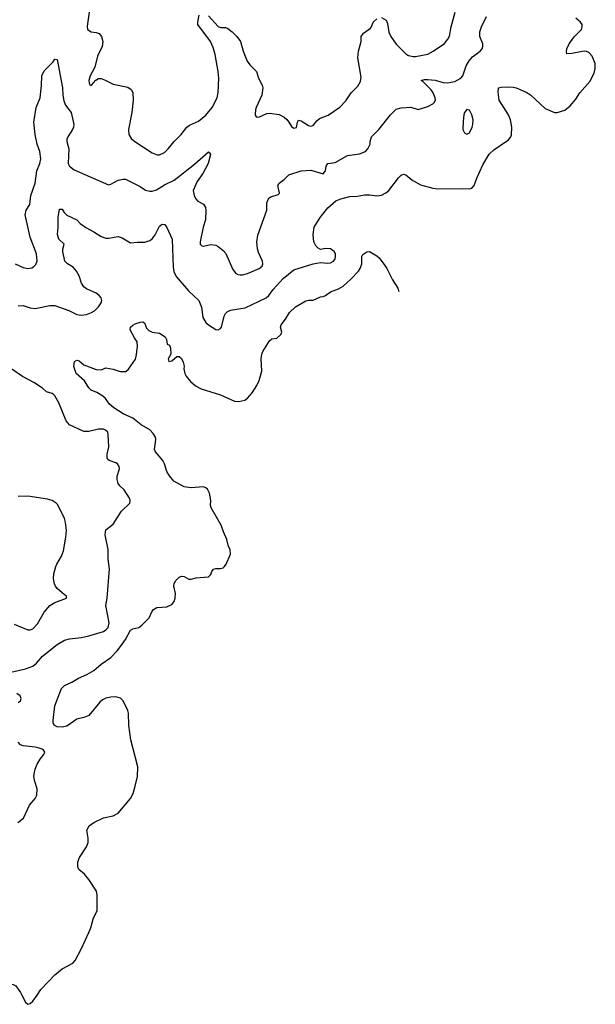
# Model space of a CAD drawing. Header units: inches. Extents: x 1678809 to 1859548, y 384609 to 522868.
# Tile 317 of 386: x 1824583 to 1829302, y 439924 to 447989. Entities that reach past the tile are written whole.
import ezdxf

# ---------------------------------------------------------------- set-up
doc = ezdxf.new("R2010")
doc.units = ezdxf.units.IN
doc.header["$MEASUREMENT"] = 0
doc.layers.add('B8423', color=7, linetype='Continuous')
doc.layers.add('B8424', color=7, linetype='Continuous')

msp = doc.modelspace()

# ---------------------------------------------------------------- linework, layer by layer
at = {"layer": 'B8423', "color": 5, "elevation": 320}
msp.add_lwpolyline([(1824600.4, 440000), (1824630, 439941), (1824650, 439924), (1824670, 439930.7), (1824690, 439950.7), (1824724.9, 440000)], dxfattribs=at)
at = {"layer": 'B8424', "color": 5}
for points, elevation in [([(1824545.5, 445990), (1824610, 445958), (1824650, 445951.5), (1824682.3, 445957.7), (1824696, 445964), (1824715.6, 445984.4), (1824725.9, 446014.1), (1824721, 446070), (1824668.9, 446208.9), (1824628.6, 446391.4), (1824636.9, 446430), (1824665.2, 446474.8), (1824674.8, 446550), (1824709.8, 446650.2), (1824722.8, 446750), (1824747.7, 446810), (1824755.3, 446850), (1824748.4, 446908.4), (1824727.1, 446970), (1824710.7, 447050), (1824699.4, 447150), (1824717.7, 447270), (1824749.7, 447350.3), (1824761.1, 447450), (1824764.5, 447530), (1824784, 447570), (1824856.2, 447643.8), (1824870, 447664.7), (1824890, 447662), (1824934.9, 447430), (1824936.2, 447370), (1824944.2, 447324.2), (1824958.9, 447290), (1825004.9, 447230), (1825026, 447130), (1825024.9, 447110), (1825016.9, 447090), (1824976.5, 447030), (1824968.8, 447010), (1824968.7, 446990), (1824984.6, 446930), (1824979.6, 446810), (1824990, 446788.5), (1825030, 446758.9), (1825310, 446636.3), (1825330, 446640.5), (1825390, 446675.5), (1825430, 446683.8), (1825450, 446681.6), (1825570, 446622), (1825614, 446594), (1825650, 446583.7), (1825670, 446584.2), (1825703.6, 446596.4), (1825770, 446636.5), (1825850, 446673.7), (1826015.5, 446804.5), (1826130, 446906), (1826139.8, 446899.8), (1826146, 446886), (1826128.5, 446810), (1826083.1, 446730), (1826036.6, 446663.4), (1826006, 446590), (1826013.1, 446550), (1826023.2, 446523.2), (1826043.2, 446503.2), (1826090, 446479.1), (1826107, 446450), (1826110.2, 446430.2), (1826105.3, 446350), (1826086, 446290), (1826061.7, 446170), (1826061.6, 446150), (1826075.5, 446135.5), (1826090, 446134.4), (1826150, 446146.5), (1826190, 446141.7), (1826210, 446131.8), (1826250, 446099.5), (1826272.6, 446072.6), (1826328.2, 445948.2), (1826353.1, 445913.1), (1826370, 445903.1), (1826390, 445898.7), (1826410, 445898.7), (1826450, 445908.9), (1826546, 445950), (1826571.3, 445970), (1826576.3, 445990), (1826572.8, 446010), (1826541, 446081), (1826532.2, 446112.2), (1826528.5, 446170), (1826536.1, 446223.9), (1826608.3, 446430), (1826609.7, 446490), (1826616.2, 446510), (1826629.4, 446530), (1826642.3, 446537.7), (1826702, 446558), (1826710, 446564.7), (1826712.7, 446570), (1826698.4, 446630), (1826709.3, 446650), (1826750, 446680.4), (1826790, 446718.4), (1826890, 446750.3), (1826970, 446755.6), (1827070, 446727.7), (1827089.7, 446750), (1827096.4, 446790), (1827110, 446812), (1827170, 446819.5), (1827270, 446877), (1827370, 446890.4), (1827417.2, 446910), (1827437, 446930), (1827457, 446970), (1827457, 446990), (1827467, 447030), (1827526.6, 447090), (1827622.7, 447210), (1827670, 447255.5), (1827710, 447266.4), (1827790, 447272.4), (1827850, 447254), (1827930, 447278.4), (1827970, 447300.5), (1827980.9, 447310), (1827991.8, 447330), (1827989.7, 447350), (1827973.3, 447390), (1827955.6, 447415.6), (1827885.6, 447485.6), (1827875.3, 447490), (1827901.3, 447498.7), (1827930, 447498.9), (1827990, 447492.9), (1828055, 447475), (1828090, 447472.1), (1828150, 447482), (1828199.7, 447510), (1828215.3, 447530), (1828244.4, 447610), (1828267.7, 447652.3), (1828295.9, 447684.1), (1828357.6, 447730), (1828373.6, 447750), (1828380.5, 447770), (1828379.7, 447790), (1828355.8, 447850), (1828355.4, 447890), (1828368.3, 447930), (1828410, 448014)], 360), ([(1825157.6, 448090), (1825136.4, 447936.4), (1825139.3, 447910), (1825170, 447888.8), (1825210, 447884.9), (1825234.6, 447874.6), (1825252.4, 447852.4), (1825263.6, 447810), (1825258.5, 447770), (1825221.1, 447690), (1825199.5, 447600.5), (1825161.3, 447530), (1825150.8, 447490), (1825151.3, 447470), (1825158, 447458), (1825170, 447451.3), (1825207, 447493), (1825230, 447506.8), (1825250, 447506.8), (1825277.5, 447497.5), (1825350, 447460.5), (1825470, 447435.5), (1825496.7, 447416.7), (1825510, 447392), (1825513.7, 447330), (1825501.7, 447230), (1825474.9, 447090), (1825478.4, 447050), (1825496.9, 447016.9), (1825526, 446990), (1825670, 446899.5), (1825710, 446882.6), (1825730, 446882.6), (1825770, 446900.3), (1825801.3, 446930), (1825848.9, 446991.1), (1825907.8, 447050), (1825953.6, 447110), (1825974.8, 447125.2), (1826050, 447158.9), (1826110, 447206.3), (1826162, 447270), (1826201.6, 447350), (1826210, 447392), (1826215.2, 447510), (1826210, 447564), (1826184.6, 447704.6), (1826170, 447760.9), (1826148.6, 447810), (1826043.6, 447950), (1826043, 447970), (1826054, 448026)], 380), ([(1826130, 448021.3), (1826210, 447932.4), (1826230, 447926), (1826270, 447926.1), (1826290, 447917.7), (1826325.8, 447890), (1826364.5, 447850), (1826393.7, 447810), (1826414.4, 447730), (1826449.2, 447650), (1826470, 447620.3), (1826525.4, 447565.4), (1826539.5, 447510), (1826571.5, 447451.5), (1826576.9, 447430), (1826569, 447370), (1826522.8, 447270), (1826517.4, 447250), (1826513, 447213), (1826519.9, 447199.9), (1826530, 447190.7), (1826550, 447194.4), (1826610, 447220.4), (1826630, 447224.4), (1826710, 447213), (1826750.4, 447190.4), (1826772.5, 447172.5), (1826790, 447151), (1826810, 447114), (1826830, 447101.6), (1826852.9, 447107.1), (1826860.9, 447150), (1826870, 447166), (1826890, 447159.5), (1826950, 447122.4), (1826970, 447116.9), (1826990, 447123.7), (1827019.1, 447160.9), (1827040.7, 447179.3), (1827113.1, 447206.9), (1827208.6, 447271.4), (1827256.6, 447323.4), (1827301.3, 447390), (1827355.7, 447444.3), (1827376.2, 447483.8), (1827381.6, 447518.4), (1827356.5, 447676.5), (1827360.2, 447730), (1827383.8, 447810), (1827383.1, 447850), (1827401.3, 447878.7), (1827460, 447920), (1827467.7, 447930), (1827481, 447970), (1827510, 447995.4)], 380), ([(1827550, 448006.7), (1827586.5, 447986.5), (1827597.6, 447957.6), (1827608.2, 447888.2), (1827626.7, 447850), (1827669.6, 447789.6), (1827750, 447708.2), (1827770, 447697), (1827810, 447687.2), (1827827.4, 447687.4), (1827930, 447706.9), (1827971.6, 447730), (1828064.8, 447795.2), (1828094.3, 447830), (1828105.9, 447854.1), (1828119.8, 447930), (1828153.5, 448050)], 380), ([(1824570, 445644), (1824610, 445647.3), (1824668.9, 445628.9), (1824710, 445622.6), (1824830, 445647.4), (1824870, 445647.6), (1824987, 445607), (1825050, 445573.4), (1825090, 445568.3), (1825130, 445573.7), (1825170.7, 445589.3), (1825195.4, 445604.6), (1825230, 445636.5), (1825251.8, 445670), (1825255.3, 445690), (1825249.7, 445710), (1825235.4, 445730), (1825209.6, 445750), (1825130, 445785.6), (1825110, 445800.4), (1825089.9, 445829.9), (1825070.9, 445890), (1825049.8, 445930), (1825021.7, 445961.6), (1824974, 445990), (1824954, 446010), (1824935.3, 446090), (1824935.4, 446110), (1824946.6, 446150), (1824904.5, 446190), (1824892.1, 446230), (1824898.7, 446290), (1824898.3, 446370), (1824910, 446438), (1824930, 446436), (1824947.3, 446410), (1824968.8, 446388.8), (1825050, 446350.4), (1825079.9, 446319.9), (1825126.2, 446286.2), (1825191.2, 446251.2), (1825250, 446211.8), (1825290, 446198.9), (1825310, 446198.9), (1825390, 446213.7), (1825422.5, 446202.5), (1825490, 446160.4), (1825550, 446167.4), (1825610, 446167.7), (1825650, 446179.6), (1825670, 446193.7), (1825694.3, 446225.7), (1825730, 446299.1), (1825750, 446315.5), (1825772.2, 446312.2), (1825790, 446286), (1825832.3, 446192.3), (1825841.8, 445961.8), (1825847.3, 445927.3), (1825865.4, 445885.4), (1825966.8, 445766.8), (1826050.4, 445690), (1826074.7, 445634.7), (1826085.3, 445550), (1826108.2, 445510), (1826130, 445490.4), (1826190, 445450.6), (1826210, 445448), (1826230, 445460.7), (1826236.2, 445470), (1826258.8, 445561.2), (1826270, 445582), (1826284.1, 445595.9), (1826310.4, 445610.4), (1826431.6, 445628.4), (1826603.7, 445710), (1826626, 445730), (1826662, 445778), (1826743.5, 445870), (1826830, 445940.3), (1826990, 445990.4), (1827050, 445999.3), (1827110, 445994), (1827130, 445997.6), (1827156.2, 446010), (1827169.6, 446030), (1827173.3, 446050), (1827171.7, 446071.7), (1827160.7, 446090), (1827130, 446111.6), (1827090, 446115.1), (1827050, 446108), (1827030, 446118), (1827010, 446138), (1826994, 446170), (1826989.2, 446230), (1826997.6, 446290), (1827047.6, 446370), (1827110, 446448), (1827175.2, 446504.8), (1827217.1, 446522.9), (1827290, 446541.6), (1827350, 446544.2), (1827410, 446555.2), (1827454.9, 446554.9), (1827510, 446547.3), (1827550, 446552.2), (1827585.7, 446570), (1827609.7, 446590), (1827690, 446692.4), (1827710, 446714.4), (1827730, 446723.1), (1827750, 446719.3), (1827797.2, 446677.2), (1827870, 446636.5), (1827970, 446610.2), (1828010, 446604.7), (1828210, 446606.7), (1828270, 446603.1), (1828290.9, 446609.1), (1828310, 446630.7), (1828329.8, 446690), (1828379.5, 446800.5), (1828432.7, 446887.3), (1828470, 446923.2), (1828590, 447006.3), (1828608.7, 447030), (1828614, 447046), (1828617.7, 447110), (1828607.9, 447170), (1828590.6, 447210), (1828512.9, 447330), (1828504.5, 447395.5), (1828508, 447430), (1828530, 447436), (1828590, 447438.7), (1828630, 447436.5), (1828653, 447430), (1828734.7, 447394.7), (1828770, 447374), (1828890, 447262), (1828968.7, 447228.7), (1828990, 447227.5), (1829051.9, 447248.1), (1829095.7, 447284.3), (1829141.8, 447338.2), (1829176.4, 447390), (1829256.3, 447483.7), (1829292.5, 447550), (1829302.4, 447590), (1829300.8, 447630), (1829277.5, 447690), (1829250, 447719.3), (1829230, 447728.9), (1829210, 447731.8), (1829110, 447711.6), (1829068.7, 447710), (1829066, 447726), (1829069.6, 447749.6), (1829087.4, 447790), (1829130, 447848.9), (1829188.2, 447910), (1829195.1, 447930), (1829194, 447950), (1829181.6, 447970), (1829142.6, 448002.6)], 340), ([(1824724.9, 440000), (1824756, 440044), (1824870, 440164.2), (1824930, 440214.9), (1825018, 440262), (1825037.2, 440282.8), (1825090, 440382), (1825150, 440513.4), (1825165.1, 440550), (1825187.5, 440632.5), (1825218.4, 440690), (1825218, 440822), (1825211.6, 440850), (1825150, 440946.6), (1825114.5, 440990), (1825068.7, 441028.7), (1825059.1, 441050), (1825060.4, 441090), (1825074.1, 441125.9), (1825130, 441214), (1825144.4, 441250), (1825143.6, 441283.6), (1825133, 441350), (1825153.1, 441386.9), (1825190, 441414), (1825269.8, 441450.2), (1825350, 441466.9), (1825391, 441490), (1825490, 441610.3), (1825512.2, 441650), (1825530.8, 441710.8), (1825549.8, 441790), (1825552.1, 441870), (1825493.4, 442090), (1825477.9, 442210), (1825476.2, 442310), (1825470.5, 442330.5), (1825431, 442411), (1825410, 442431.5), (1825370, 442443.2), (1825330, 442440.8), (1825288.4, 442431.6), (1825261.6, 442418.4), (1825240, 442400), (1825148.4, 442290), (1825110, 442274.4), (1825050, 442260.3), (1824970, 442202.6), (1824930, 442194.7), (1824890, 442196.2), (1824866, 442210), (1824856, 442230), (1824856, 442250), (1824872, 442370), (1824926, 442510), (1824950, 442535.5), (1825010, 442563), (1825064.2, 442595.8), (1825134.6, 442625.4), (1825190, 442658.4), (1825250, 442710.3), (1825330, 442765.3), (1825382, 442818), (1825410, 442853.7), (1825449.2, 442910.8), (1825490, 442988), (1825510, 443000.5), (1825559, 443010), (1825585.2, 443030), (1825645.2, 443090), (1825670, 443144.7), (1825680.9, 443159.1), (1825706.6, 443173.4), (1825790, 443179.1), (1825830, 443198), (1825850, 443224), (1825857.7, 443250), (1825859.7, 443290), (1825847.6, 443350), (1825849.6, 443370.3), (1825863.9, 443396.1), (1825890, 443422.8), (1825910, 443430.7), (1825930, 443427.3), (1825970, 443407.3), (1825990, 443407.3), (1826030, 443416.3), (1826130, 443424.9), (1826150, 443444.7), (1826159, 443470), (1826172.7, 443487.3), (1826190, 443494), (1826230, 443493.4), (1826250, 443500.5), (1826260.9, 443510), (1826275.1, 443530), (1826311, 443610), (1826309.5, 443650), (1826294.7, 443674.8), (1826281.6, 443730), (1826253.1, 443793.1), (1826235.8, 443850), (1826154, 443990), (1826148.2, 444010), (1826149.7, 444050.3), (1826139.7, 444110), (1826124, 444144), (1826110, 444155.6), (1826090, 444162.4), (1825990, 444154.3), (1825930, 444162.6), (1825845.6, 444210), (1825810, 444252), (1825790, 444287), (1825770.7, 444350.7), (1825757.8, 444377.8), (1825696.3, 444450), (1825687.6, 444467.6), (1825700.3, 444550), (1825695.3, 444570), (1825678.5, 444598.5), (1825649.2, 444629.2), (1825578, 444670), (1825510, 444725.7), (1825430, 444761), (1825355.1, 444810), (1825319.5, 444839.5), (1825285.1, 444885.1), (1825264.5, 444904.5), (1825215.1, 444935.1), (1825170, 444954), (1825150, 444974), (1825115.1, 445030), (1825046.6, 445090), (1825028.1, 445148.1), (1825032, 445188), (1825050, 445199.3), (1825070, 445194.9), (1825110, 445160.7), (1825210, 445124.7), (1825250, 445122), (1825290, 445138), (1825350, 445126.8), (1825408, 445108), (1825452, 445108), (1825474.5, 445125.5), (1825531.4, 445208.6), (1825538.4, 445230), (1825549.5, 445310), (1825546.6, 445350), (1825523.8, 445383.8), (1825489.7, 445449.7), (1825492, 445470), (1825510, 445488), (1825530, 445498.7), (1825570, 445512.4), (1825593, 445513), (1825604.9, 445504.9), (1825622.8, 445462.8), (1825642.8, 445442.7), (1825670, 445430.4), (1825730, 445422), (1825776, 445390), (1825786.8, 445370), (1825792, 445332), (1825810, 445322), (1825818, 445298), (1825820.7, 445250), (1825799.1, 445210), (1825806, 445190), (1825830, 445194.8), (1825870, 445230.8), (1825890, 445230.7), (1825910, 445214.8), (1825924.5, 445184.5), (1825930.4, 445150.4), (1825928, 445130), (1825936.4, 445090), (1825946.4, 445070), (1825984.5, 445024.5), (1826025.5, 444990), (1826070, 444964.2), (1826230, 444917.4), (1826343, 444863), (1826378.8, 444861.2), (1826427.6, 444872.4), (1826451.8, 444888.2), (1826488.2, 444931.8), (1826527.5, 444992.5), (1826546.1, 445033.9), (1826568.9, 445110), (1826562.4, 445210), (1826568.5, 445250), (1826576.9, 445270), (1826630, 445358.8), (1826650, 445374), (1826690, 445381.6), (1826723.6, 445410), (1826731, 445430), (1826721.3, 445470), (1826726.6, 445490), (1826762.9, 445537.1), (1826794.7, 445590), (1826843.7, 445636.3), (1826930, 445686.9), (1826950, 445692.9), (1826990, 445692.9), (1827050, 445718.3), (1827070, 445722.3), (1827090, 445730.4), (1827130, 445759.5), (1827196.8, 445783.2), (1827234, 445806), (1827297, 445863), (1827360.5, 445930), (1827374, 445950), (1827387.8, 445990), (1827387.6, 446050), (1827395.3, 446064.7), (1827430, 446088), (1827450, 446090.4), (1827510, 446055.1), (1827530, 446038), (1827576.9, 445976.9), (1827594.2, 445950), (1827638.2, 445858.2), (1827683.7, 445790), (1827692.4, 445762.4)], 320), ([(1824510, 442644), (1824630, 442671.7), (1824690, 442693.7), (1824721.1, 442718.9), (1824770, 442777), (1824890, 442870.4), (1824950, 442906.7), (1824990, 442918.7), (1825090, 442929), (1825150, 442942.3), (1825270, 442979), (1825290, 442990.3), (1825307.1, 443010), (1825316.8, 443050), (1825288.9, 443190), (1825299.4, 443250), (1825318.3, 443490), (1825309.6, 443570), (1825307, 443650), (1825282.7, 443770), (1825285.2, 443790), (1825289.5, 443810.5), (1825350, 443856), (1825380.7, 443910), (1825418, 443962), (1825485.2, 444030), (1825489.2, 444050), (1825482.7, 444070), (1825438.9, 444138.9), (1825404, 444170), (1825389.4, 444190), (1825382.4, 444222.4), (1825382.4, 444250), (1825400.7, 444310), (1825397.6, 444330), (1825383.7, 444350), (1825370, 444359.6), (1825317.2, 444377.2), (1825306.3, 444386.3), (1825300.1, 444400.1), (1825299.7, 444430), (1825313.6, 444490), (1825309.5, 444590), (1825306.6, 444610), (1825287.1, 444627.1), (1825270, 444633.8), (1825230, 444635), (1825150, 444616.8), (1825110, 444617), (1824991.4, 444671.4), (1824964.2, 444704.2), (1824905, 444850), (1824870, 444908.4), (1824858.8, 444918.8), (1824850, 444926), (1824802, 444942), (1824769.7, 444970), (1824698.5, 445018.5), (1824606.4, 445066.4), (1824510, 445132.8)], 340), ([(1824538.2, 443038.2), (1824650, 442990.3), (1824670, 442992), (1824690, 443000.3), (1824730, 443039.3), (1824782.6, 443137.4), (1824830, 443190.4), (1824870, 443214), (1824968, 443250), (1824968, 443270), (1824950, 443279), (1824891.1, 443331.1), (1824876.2, 443350), (1824868.4, 443368.4), (1824861.1, 443410), (1824862.2, 443450), (1824879.1, 443510), (1824886.9, 443530), (1824926.3, 443593.7), (1824942, 443638), (1824960.9, 443750), (1824965.3, 443805.3), (1824958.7, 443870), (1824950, 443902), (1824894.9, 444014.9), (1824881.2, 444030), (1824849, 444050), (1824810, 444061.3), (1824650, 444086), (1824570, 444083.9)], 360), ([(1824570, 442396), (1824590.6, 442409.4), (1824594.2, 442430), (1824586.6, 442450), (1824559.3, 442470)], 340), ([(1824567.2, 441412.8), (1824613.2, 441450), (1824664.1, 441555.9), (1824709.3, 441610.7), (1824722.7, 441637.3), (1824726, 441690), (1824706.6, 441750), (1824699.3, 441790), (1824701.2, 441810), (1824709.3, 441850), (1824726, 441890), (1824750, 441931), (1824782, 441970), (1824788.7, 441990), (1824775.3, 442010), (1824742.4, 442022.4), (1824710.8, 442030.8), (1824610, 442041), (1824589.8, 442049.8), (1824571.2, 442070)], 340), ([(1824437, 440000), (1824450, 440030.8), (1824471.2, 440068.8), (1824490, 440083), (1824510, 440088.2), (1824530, 440085.5), (1824550, 440074.9), (1824590, 440020.7), (1824600.4, 440000)], 320)]:
    msp.add_lwpolyline(points, dxfattribs=dict(at, elevation=elevation))
at = {"layer": 'B8424', "color": 5, "elevation": 360}
msp.add_lwpolyline([(1828250, 447254), (1828230.7, 447230), (1828224.4, 447210), (1828217.5, 447157.5), (1828216.3, 447090), (1828230, 447061), (1828250, 447051), (1828270, 447062.8), (1828293.6, 447110), (1828298.7, 447130), (1828299.7, 447170), (1828291.2, 447210), (1828270, 447249.2)], close=True, dxfattribs=at)

doc.saveas('drawing.dxf')
